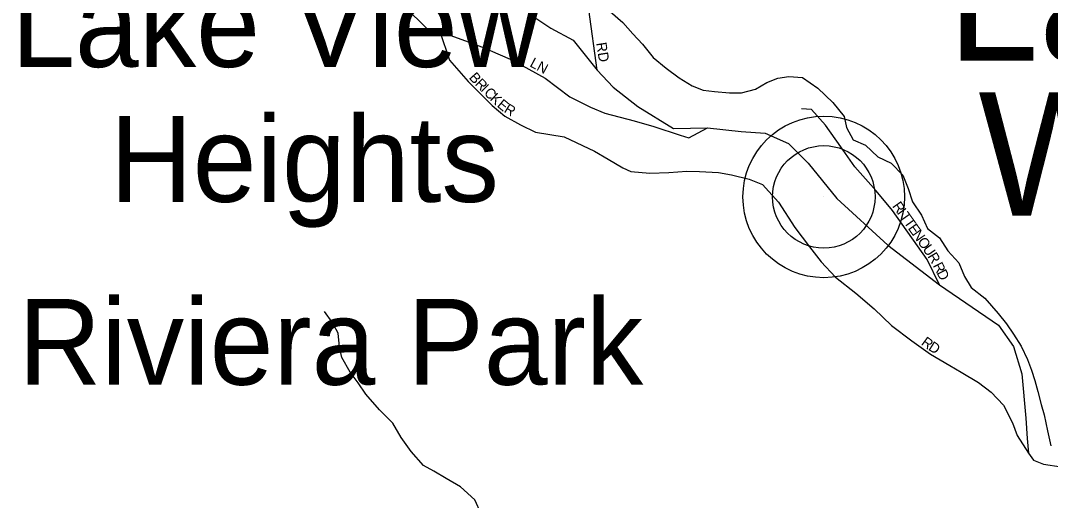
# Model space of a CAD drawing. Extents: x 1578669 to 1989827, y 208020 to 553079.
# Drawn here: x 1816160 to 1821165, y 400300 to 402632 of the extents above; entities that cross this region are included whole.
import ezdxf

# ---------------------------------------------------------------- set-up
doc = ezdxf.new("R2010")
doc.units = 0
for name, color, linetype in [('GM_X_County_Subdivision', 7, 'Continuous'), ('GM_X_County_Subdivision_Text', 7, 'Continuous'), ('GM_X_Major_Lake', 7, 'Continuous'), ('GM_X_Major_Lake_Text', 7, 'Continuous'), ('GM_X_Minor_River', 7, 'Continuous'), ('GM_X_State_Route', 7, 'Continuous'), ('GM_X_Unincorporated', 7, 'Continuous'), ('GM_X_Unincorporated_Location', 7, 'Continuous'), ('GM_X_Unincorporated_Text', 7, 'Continuous')]:
    doc.layers.add(name, color=color, linetype=linetype)

msp = doc.modelspace()

# ---------------------------------------------------------------- linework, layer by layer
at = {"layer": 'GM_X_County_Subdivision'}
for points in [[(1818962.2, 402390.3), (1818922.2, 402685.5), (1818848, 402872.3), (1818801.9, 403026.9), (1818775.9, 403109.3), (1818771.9, 403193.6), (1818792.1, 403322.1), (1818778.1, 403486.8), (1818784.4, 403904.3), (1818762.3, 404002.8), (1818698.2, 404133.3), (1818648, 404215.7), (1818611.9, 404300), (1818599.9, 404358.3), (1818565.8, 404400.5), (1818429.2, 404438.8)], [(1817608.8, 402957.8), (1817693.1, 402951.7), (1817767.4, 402929.5), (1817869.8, 402841.1), (1817920, 402794.8), (1817996.3, 402722.5), (1818090.6, 402638.1), (1818140.8, 402587.8), (1818197, 402579.7), (1818335.6, 402529.4), (1818413.9, 402499.3), (1818480.2, 402471.1), (1818550.5, 402438.9), (1818709.1, 402352.4), (1818769.3, 402306.2), (1818829.5, 402261.9), (1818929.9, 402211.7), (1819000.2, 402181.5), (1819142.8, 402145.2), (1819237.2, 402117), (1819365.7, 402074.7), (1819407.9, 402062.6), (1819498.7, 402110.6)], [(1818197, 402579.7), (1818245.1, 402439.2), (1818335.5, 402336.7), (1818451.9, 402220.1), (1818514.1, 402167.9), (1818590.4, 402125.6), (1818662.7, 402089.4), (1818801.3, 402067.2), (1818949.9, 401996.8), (1819016.1, 401958.6), (1819086.4, 401916.4), (1819126.6, 401898.2), (1819219, 401890.1), (1819311.4, 401894.1), (1819397.7, 401900), (1819460, 401897.9), (1819552.4, 401893.8), (1819614.6, 401881.7), (1819701, 401861.6), (1819765.3, 401835.4), (1819843.5, 401749), (1819923.8, 401626.5), (1819994.1, 401532), (1820050.3, 401459.7), (1820120.5, 401385.4), (1820218.9, 401307), (1820309.2, 401230.6), (1820393.5, 401150.2), (1820491.9, 401075.8), (1820582.3, 401011.5), (1820676.6, 400955.2), (1820730.8, 400923), (1820815.2, 400872.7), (1820877.4, 400826.5), (1820937.6, 400762.2), (1820981.7, 400677.8), (1821003.8, 400615.6), (1821058.2, 400529.2)], [(1820626.6, 401347.8), (1820566.5, 401471.3), (1820397.9, 401708.4), (1820317.6, 401804.8), (1820215.3, 401921.3), (1820147, 402017.8), (1820072.8, 402124.3), (1820003.8, 402199.8), (1819956.3, 402202.7)]]:
    msp.add_lwpolyline(points, dxfattribs=at)
at = {"layer": 'GM_X_Major_Lake'}
msp.add_lwpolyline([(1819026, 402676.5), (1819087.2, 402623.4), (1819136.3, 402568.5), (1819183.5, 402517.6), (1819234.5, 402452.6), (1819297.8, 402401.5), (1819361.1, 402354.4), (1819424.5, 402315.3), (1819478.2, 402294.4), (1819532.2, 402287.5), (1819606.2, 402280.3), (1819664.3, 402281.4), (1819732.6, 402298.4), (1819787.3, 402331.6), (1819839.7, 402352.8), (1819893.9, 402360), (1819959.9, 402354.9), (1820035.1, 402303.6), (1820108.1, 402234.3), (1820163, 402165.2), (1820174.2, 402112.9), (1820207.2, 402052.3), (1820266.9, 402027.3), (1820326, 401970.2), (1820391.6, 401939.1), (1820448.7, 401880), (1820473.6, 401815.5), (1820494.6, 401751), (1820539.5, 401686.1), (1820568.5, 401621.5), (1820625.8, 401576.5), (1820666.8, 401513.7), (1820719.9, 401454.7), (1820746.9, 401388.1), (1820780, 401335.4), (1820847.2, 401282.2), (1820912.1, 401209), (1820951.3, 401158.3), (1820986.5, 401107.6), (1821023.6, 401048.9), (1821054.5, 400984.2), (1821073.7, 400933.8), (1821088.9, 400883.4), (1821104, 400829), (1821121, 400766.6), (1821134.2, 400716.3), (1821150.9, 400637.8), (1821167.7, 400565.4)], dxfattribs=at)
at = {"layer": 'GM_X_Minor_River'}
msp.add_lwpolyline([(1818398.2, 400234.5), (1818367.9, 400302.5), (1818297.5, 400366.2), (1818229.2, 400406), (1818169, 400441.8), (1818118.8, 400469.5), (1818058.4, 400537.4), (1818010, 400605.3), (1817969.7, 400675.2), (1817905.3, 400741), (1817838.9, 400816.9), (1817800.6, 400870.8), (1817762.3, 400922.7), (1817721.9, 400994.7), (1817709.6, 401046.7), (1817703.3, 401112.8), (1817675.1, 401166.8), (1817636.8, 401218.7)], dxfattribs=at)
at = {"layer": 'GM_X_State_Route'}
msp.add_lwpolyline([(1818640.8, 402659.4), (1818736.7, 402594.5), (1818846.6, 402537.5), (1818962.2, 402390.3), (1819039.6, 402309.2), (1819159.3, 402214), (1819333.1, 402108.3), (1819498.7, 402110.6), (1819662.9, 402092.4), (1819779.7, 402085.1), (1819892.9, 402034), (1819987.8, 401939.1), (1820126.5, 401767.5), (1820374.7, 401541.2), (1820626.6, 401347.8), (1820913.1, 401152.4), (1820986.1, 401048.4), (1821026.3, 400915.2), (1821046.4, 400699.8), (1821052.7, 400601.3), (1821058.2, 400529.2), (1821083.8, 400496.3), (1821131.2, 400476.3), (1821217, 400462.6)], dxfattribs=at)
at = {"layer": 'GM_X_Unincorporated'}
for radius in [392.8, 249]:
    msp.add_circle((1820063.9, 401775.2), radius, dxfattribs=at)
at = {"layer": 'GM_X_Unincorporated_Location'}
msp.add_line((1820063.9, 401775.2), (1820063.9, 401775.2), dxfattribs=at)

# ---------------------------------------------------------------- texts
at = {"layer": 'GM_X_County_Subdivision_Text'}
for s, rotation, p in [('RD', 278.9673, (1818957.4, 402522.7)), ('LN', 332.0986, (1818631.3, 402410.8)), ('B', 311.4258, (1818336.6, 402353.5)), ('R', 314.8542, (1818365.1, 402321.4)), ('I', 315.0578, (1818393.1, 402293.2)), ('C', 315.0515, (1818408.7, 402277.6)), ('K', 316.96, (1818438, 402248.4)), ('E', 320.203, (1818472.5, 402216.3)), ('R', 328.3944, (1818505.9, 402189.2)), ('R', 305.2328, (1820394.6, 401730.3)), ('I', 305.2176, (1820417.5, 401697.9)), ('T', 305.2393, (1820430.2, 401679.9)), ('T', 305.236, (1820450.5, 401651.2)), ('E', 305.2137, (1820470.8, 401622.4)), ('N', 305.2301, (1820491.1, 401593.7)), ('O', 305.2176, (1820516.5, 401557.7)), ('U', 305.0601, (1820541.8, 401521.8)), ('R', 300.5764, (1820566.5, 401486.7)), ('R', 297.4667, (1820592.5, 401441.5)), ('D', 297.4155, (1820610.7, 401406.4)), ('R', 323.9119, (1820533.5, 401059.1)), ('D', 327.8244, (1820568.5, 401033.7))]:
    msp.add_text(s, height=50, rotation=rotation, dxfattribs=at).set_placement(p)
at = {"layer": 'GM_X_Major_Lake_Text'}
for s, rotation, p in [('Lake', 359.9989, (1820662.6, 402436.5)), ('White', 359.9986, (1820815.2, 401683.5))]:
    msp.add_text(s, height=599.99, rotation=rotation, dxfattribs=at).set_placement(p)
at = {"layer": 'GM_X_Unincorporated_Text'}
for s, p in [('Lake View', (1816114.5, 402406.6)), ('Heights', (1816594.1, 401751)), ('Riviera Park', (1816149.7, 400862.2))]:
    msp.add_text(s, height=417, rotation=0, dxfattribs=at).set_placement(p)

doc.saveas('drawing.dxf')
